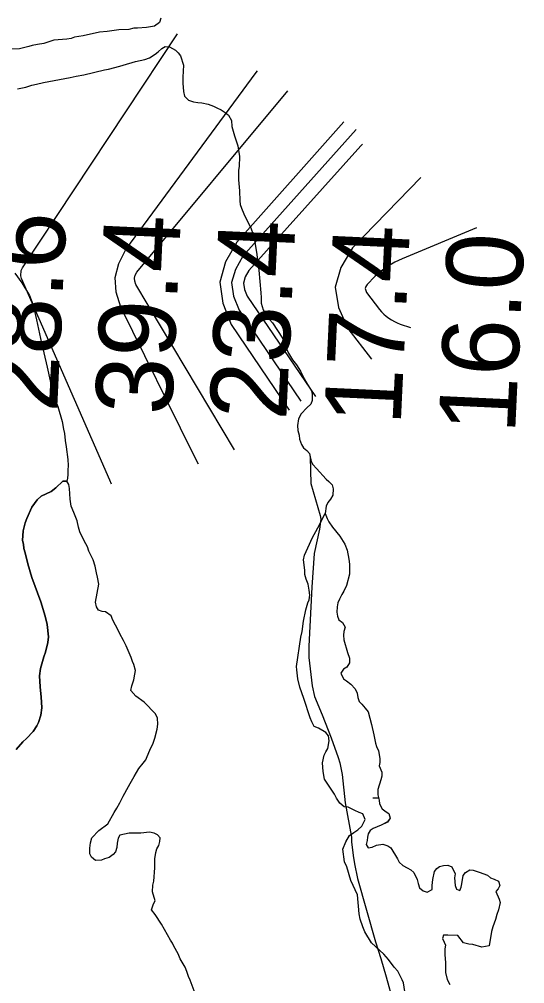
# Model space of a CAD drawing. Extents: x 3161665 to 3199565, y 885729 to 911164.
# Drawn here: x 3174412 to 3174853, y 900399 to 901241 of the extents above; entities that cross this region are included whole.
import ezdxf

# ---------------------------------------------------------------- set-up
doc = ezdxf.new("R2010")
doc.units = 0
for name, color, linetype in [('V-RIVR-RANG', 7, 'Continuous'), ('V-SITE-VEGE', 7, 'Continuous'), ('V-TOPO-MAJR', 7, 'Continuous'), ('V-TOPO-MINR', 7, 'Continuous'), ('V-TOPO-SHOR', 7, 'Continuous'), ('V-WETL-SWMP', 7, 'Continuous')]:
    doc.layers.add(name, color=color, linetype=linetype)

msp = doc.modelspace()

# ---------------------------------------------------------------- linework, layer by layer
at = {"layer": 'V-SITE-VEGE'}
for points in [[(3174535.59, 901242.53), (3174534.44, 901238.6), (3174530.29, 901235.35), (3174523.36, 901234.18), (3174515.5, 901233.7), (3174512.27, 901233.69), (3174507.88, 901232.53), (3174499.1, 901232.28), (3174488.93, 901230.87), (3174482.23, 901230.16), (3174467.91, 901226.89), (3174460.52, 901225.72), (3174457.52, 901224.79), (3174453.59, 901224.09), (3174442.27, 901223.14), (3174433.72, 901220.35), (3174428.18, 901219.41), (3174423.56, 901218.47), (3174420.56, 901217.54), (3174415.94, 901216.61), (3174412.47, 901215.68)], [(3174412.47, 901215.68), (3174403.92, 901215.2)], [(3174410.7, 901180.78), (3174418.09, 901182.18), (3174423.17, 901183.81), (3174427.33, 901184.74), (3174433.33, 901186.37), (3174456.67, 901190.59), (3174461.75, 901191.75), (3174468.68, 901192.92), (3174486.7, 901197.35), (3174490.16, 901197.82), (3174499.86, 901200.62), (3174502.86, 901201.32), (3174513.49, 901204.58), (3174521.8, 901206.44), (3174525.96, 901207.84), (3174530.81, 901210.86), (3174533.34, 901212.94), (3174536.57, 901215.95), (3174539.57, 901217.58), (3174543.27, 901217.35), (3174548.59, 901214.59), (3174550.91, 901212.06), (3174552.76, 901209.52), (3174555.55, 901201.44), (3174554.88, 901190.8), (3174554.9, 901185.72), (3174555.61, 901178.33), (3174556.31, 901174.17), (3174560.01, 901170.94), (3174564.18, 901169.33), (3174567.87, 901168.65), (3174571.57, 901168.42), (3174577.12, 901167.28), (3174581.75, 901165.67), (3174584.52, 901164.06), (3174588.45, 901162.22), (3174591.93, 901160.15), (3174594.71, 901157.84), (3174597.49, 901153), (3174597.73, 901147.68), (3174600.06, 901139.6), (3174602.85, 901130.82), (3174604.26, 901121.58), (3174604.05, 901112.8), (3174603.6, 901109.56), (3174603.61, 901101.25), (3174604.33, 901091.77), (3174604.58, 901082.76), (3174605.05, 901079.76), (3174605.98, 901076.52), (3174608.07, 901071.67), (3174614.57, 901058.51), (3174615.97, 901054.36), (3174617.13, 901049.97), (3174619.24, 901038.19), (3174621.35, 901022.48), (3174622.07, 901012.31), (3174623.01, 901002.61), (3174623.25, 900998.45), (3174623.27, 900993.59), (3174624.9, 900987.59), (3174627.21, 900983.9), (3174630.69, 900979.05), (3174633.01, 900976.28), (3174641.82, 900962.9), (3174643.91, 900958.28), (3174645.77, 900953.2), (3174647.17, 900949.97), (3174650.64, 900943.97), (3174654.12, 900939.59), (3174657.6, 900934.05), (3174660.85, 900927.35), (3174662.71, 900923.89), (3174667.11, 900916.97), (3174667.81, 900913.97), (3174667.82, 900908.42), (3174666.45, 900905.18), (3174662.99, 900902.17), (3174658.14, 900896.84), (3174655.84, 900892.45), (3174654.93, 900886.67), (3174655.17, 900882.28), (3174656.34, 900878.12), (3174656.81, 900874.65), (3174658.43, 900870.04)], [(3174658.43, 900870.04), (3174660.29, 900867.27), (3174663.07, 900864.96), (3174665.39, 900862.19), (3174666.02, 900859.05), (3174666.61, 900836.18), (3174674.69, 900808.17), (3174675.36, 900804.83), (3174674.05, 900796.15), (3174669.42, 900774.79), (3174667.48, 900745.42), (3174664.93, 900694.02), (3174664.95, 900684.01), (3174667.68, 900659.32), (3174669.7, 900649.98), (3174676.41, 900633.98), (3174684.46, 900613.97), (3174690.51, 900596.63), (3174691.85, 900591.96), (3174693.88, 900581.96), (3174696.6, 900557.27), (3174702.01, 900527.25), (3174702.02, 900523.24), (3174703.38, 900511.23), (3174704.73, 900503.89), (3174707.43, 900491.22), (3174722.9, 900435.86), (3174727.61, 900421.18), (3174732.31, 900405.18), (3174738.37, 900383.16)], [(3174511.02, 900680.71), (3174509.86, 900684.17), (3174505.44, 900694.33), (3174503.12, 900698.95), (3174499.88, 900704.72), (3174498.48, 900707.95), (3174493.84, 900716.72), (3174492.45, 900720.42), (3174487.59, 900723.87), (3174484.58, 900724.33), (3174481.34, 900725.48), (3174479.49, 900728.25), (3174478.78, 900732.4), (3174481.75, 900748.12), (3174480.58, 900754.36), (3174479.65, 900758.06), (3174478.48, 900763.83), (3174476.62, 900769.37), (3174472.91, 900776.99), (3174471.74, 900780.69), (3174468.73, 900785.99), (3174465.01, 900793.84), (3174463.85, 900798), (3174462.68, 900803.31), (3174459.89, 900810.7), (3174457.57, 900816.24), (3174456.63, 900822.48), (3174455.92, 900831.72), (3174455.45, 900835.19), (3174453.59, 900837.96), (3174450.12, 900838.18), (3174444.13, 900832.16), (3174439.98, 900828.91), (3174431.2, 900824.97), (3174427.98, 900821.73), (3174423.14, 900815.47), (3174418.77, 900805.53), (3174417.39, 900801.6), (3174415.56, 900794.66), (3174415.11, 900786.34), (3174415.81, 900783.1), (3174416.29, 900779.18), (3174417.45, 900775.48), (3174419.78, 900765.78), (3174423.27, 900754), (3174431.18, 900732.76), (3174434.9, 900720.06), (3174436.54, 900712.9), (3174437.72, 900702.27), (3174437.27, 900697.18), (3174434.97, 900688.86), (3174433.59, 900684.7), (3174430.84, 900674.52), (3174429.94, 900668.05), (3174430.42, 900658.57), (3174430.89, 900655.34), (3174431.36, 900649.79), (3174431.85, 900640.09), (3174431.17, 900633.85), (3174429.1, 900627.37), (3174427.49, 900624.37), (3174424.5, 900619.51), (3174418.5, 900613.25), (3174415.27, 900610.47), (3174409.51, 900603.76)], [(3174565.74, 900390.8), (3174561.33, 900402.34), (3174559.93, 900405.58), (3174558.54, 900409.73), (3174556.91, 900413.66), (3174552.5, 900420.81), (3174550.88, 900425.2), (3174547.16, 900431.89), (3174546, 900434.66), (3174544.15, 900437.2), (3174536.26, 900451.28), (3174530.93, 900459.59), (3174527.68, 900463.74), (3174529.29, 900469.06), (3174530.9, 900471.61), (3174528.57, 900479.46), (3174528.79, 900485.24), (3174529.71, 900488.7), (3174530.37, 900500.26), (3174530.59, 900508.12), (3174531.27, 900513.67), (3174532.18, 900517.14), (3174534.03, 900519.91), (3174534.94, 900523.38), (3174535.17, 900526.62), (3174532.85, 900529.15), (3174529.84, 900530.77), (3174525.91, 900531.68), (3174518.29, 900530.74), (3174508.12, 900530.72), (3174500.04, 900528.85), (3174498.42, 900526.31), (3174497.51, 900521.91), (3174497.29, 900518.21), (3174496.14, 900514.51), (3174494.06, 900511.97), (3174490.6, 900509.42), (3174486.68, 900508.25), (3174483.9, 900507.09), (3174478.59, 900506.85), (3174475.12, 900509.84), (3174473.73, 900512.62), (3174473.72, 900517.7), (3174474.4, 900522.32), (3174475.54, 900526.72), (3174481.77, 900532.97), (3174489.38, 900538.76), (3174494.91, 900548.72), (3174497.44, 900552.65), (3174499.97, 900557.04), (3174502.96, 900563.06), (3174507.57, 900571.39), (3174508.95, 900574.17), (3174512.4, 900580.18), (3174516.54, 900587.12), (3174520.46, 900591.76), (3174522.54, 900594.76), (3174523.92, 900597.54), (3174525.99, 900603.09), (3174528.98, 900609.34), (3174530.58, 900613.5), (3174532.65, 900621.36), (3174533.1, 900625.75), (3174532.86, 900631.07), (3174531, 900634.99), (3174521.27, 900645.14), (3174513.86, 900650.44), (3174509.69, 900655.28), (3174510.38, 900659.22), (3174512.21, 900664.53), (3174513.13, 900669.39), (3174513.58, 900672.86), (3174512.18, 900677.94), (3174511.02, 900680.71)]]:
    msp.add_lwpolyline(points, dxfattribs=at)
at = {"layer": 'V-TOPO-MAJR'}
for points in [[(3174600.13, 900865.34), (3174514.04, 901009.87), (3174513.06, 901012.64), (3174512.76, 901015.36), (3174513.48, 901017.99), (3174514.88, 901020.58), (3174646.66, 901179.05)], [(3174695.35, 901151.89), (3174601.91, 901046.86), (3174592.1, 901029.48), (3174587.2, 901011.77), (3174589.69, 900993.57), (3174597.1, 900975.04), (3174647.65, 900900.07)]]:
    msp.add_lwpolyline(points, dxfattribs=at)
at = {"layer": 'V-TOPO-MINR'}
for points in [[(3174492.67, 900835.44), (3174491.29, 900838.91), (3174414.2, 901015.08), (3174413.58, 901017.45), (3174413.97, 901022.05), (3174414.99, 901024.27), (3174550.23, 901228.6)], [(3174568.58, 900852.81), (3174563.45, 900863.19), (3174500.73, 900989.91), (3174496.88, 901002.99), (3174495.86, 901015.82), (3174499.1, 901028.27), (3174505.17, 901040.48), (3174618.98, 901194.99), (3174620.05, 901196.44)], [(3174706.21, 901145.32), (3174607.18, 901034.46), (3174600.73, 901023.06), (3174597.51, 901011.44), (3174599.15, 900999.5), (3174604.04, 900987.34), (3174657.82, 900907.97)], [(3174711.53, 901132.33), (3174710.35, 901131.05), (3174612.42, 901022.08), (3174609.33, 901016.64), (3174607.79, 901011.11), (3174608.58, 901005.41), (3174610.92, 900999.61), (3174670.74, 900912.04)], [(3174762.42, 901103.17), (3174702.96, 901041.82), (3174692.79, 901024.77), (3174687.86, 901007.43), (3174690.76, 900989.63), (3174698.9, 900971.53), (3174719.48, 900944.69)], [(3174811.07, 901059.34), (3174746.18, 901032.33), (3174739.75, 901029.2), (3174733.61, 901025.63), (3174727.93, 901021.38), (3174722.54, 901016.68), (3174715.67, 901009.96), (3174714.59, 901008.22), (3174714.05, 901006.44), (3174715.16, 901002.74), (3174726.47, 900988), (3174728.29, 900985.86), (3174730.23, 900983.85), (3174732.36, 900982.03), (3174734.61, 900980.35), (3174737, 900978.87), (3174739.46, 900977.52), (3174742.02, 900976.35), (3174744.64, 900975.32), (3174753.4, 900972.24)]]:
    msp.add_lwpolyline(points, dxfattribs=at)
at = {"layer": 'V-TOPO-SHOR'}
for points in [[(3174535.59, 901242.53), (3174534.44, 901238.6), (3174530.29, 901235.35), (3174523.36, 901234.18), (3174515.5, 901233.7), (3174512.27, 901233.69), (3174507.88, 901232.53), (3174499.1, 901232.28), (3174488.93, 901230.87), (3174482.23, 901230.16), (3174467.91, 901226.89), (3174460.52, 901225.72), (3174457.52, 901224.79), (3174453.59, 901224.09), (3174442.27, 901223.14), (3174433.72, 901220.35), (3174428.18, 901219.41), (3174423.56, 901218.47), (3174420.56, 901217.54), (3174415.94, 901216.61), (3174412.47, 901215.68), (3174403.92, 901215.2)], [(3174410.7, 901180.78), (3174418.09, 901182.18), (3174423.17, 901183.81), (3174427.33, 901184.74), (3174433.33, 901186.37), (3174456.67, 901190.59), (3174461.75, 901191.75), (3174468.68, 901192.92), (3174486.7, 901197.35), (3174490.16, 901197.82), (3174499.86, 901200.62), (3174502.86, 901201.32), (3174513.49, 901204.58), (3174521.8, 901206.44), (3174525.96, 901207.84), (3174530.81, 901210.86), (3174533.34, 901212.94), (3174536.57, 901215.95), (3174539.57, 901217.58), (3174543.27, 901217.35), (3174548.59, 901214.59), (3174550.91, 901212.06), (3174552.76, 901209.52), (3174555.55, 901201.44), (3174554.88, 901190.8), (3174554.9, 901185.72), (3174555.61, 901178.33), (3174556.31, 901174.17), (3174560.01, 901170.94), (3174564.18, 901169.33), (3174567.87, 901168.65), (3174571.57, 901168.42), (3174577.12, 901167.28), (3174581.75, 901165.67), (3174584.52, 901164.06), (3174588.46, 901162.22), (3174591.93, 901160.15), (3174594.71, 901157.84), (3174597.49, 901153), (3174597.73, 901147.68), (3174600.06, 901139.6), (3174602.85, 901130.82), (3174604.26, 901121.58), (3174604.05, 901112.8), (3174603.6, 901109.56), (3174603.61, 901101.25), (3174604.33, 901091.77), (3174604.58, 901082.76), (3174605.05, 901079.76), (3174605.98, 901076.52), (3174608.07, 901071.67), (3174614.57, 901058.52), (3174615.97, 901054.36), (3174617.13, 901049.97), (3174619.24, 901038.19), (3174621.35, 901022.48), (3174622.07, 901012.31), (3174623.01, 901002.61), (3174623.25, 900998.45), (3174623.27, 900993.6), (3174624.9, 900987.59), (3174627.21, 900983.9), (3174630.69, 900979.05), (3174633.01, 900976.28), (3174641.82, 900962.9), (3174643.91, 900958.28), (3174645.77, 900953.2), (3174647.17, 900949.97), (3174650.64, 900943.97), (3174654.12, 900939.59), (3174657.6, 900934.05), (3174660.85, 900927.35), (3174662.71, 900923.89), (3174667.11, 900916.97), (3174667.81, 900913.97), (3174667.82, 900908.42), (3174666.45, 900905.18), (3174662.99, 900902.17), (3174658.14, 900896.84), (3174655.84, 900892.45), (3174654.93, 900886.67), (3174655.17, 900882.28), (3174656.34, 900878.12), (3174656.81, 900874.65), (3174658.43, 900870.04), (3174660.29, 900867.27), (3174663.07, 900864.96), (3174665.39, 900862.19), (3174666.79, 900855.26), (3174668.41, 900852.73), (3174671.42, 900849.04), (3174679.99, 900839.81), (3174682.31, 900837.74), (3174685.09, 900834.74), (3174686.02, 900831.27), (3174685.8, 900825.96), (3174683.73, 900822.49), (3174681.43, 900819.48), (3174680.05, 900816.24), (3174679.15, 900809.96)], [(3174409.51, 900603.76), (3174415.27, 900610.47), (3174418.5, 900613.25), (3174424.5, 900619.51), (3174427.49, 900624.37), (3174429.1, 900627.37), (3174431.17, 900633.85), (3174431.85, 900640.09), (3174431.36, 900649.79), (3174430.89, 900655.34), (3174430.42, 900658.57), (3174429.94, 900668.05), (3174430.84, 900674.52), (3174433.59, 900684.7), (3174434.97, 900688.86), (3174437.26, 900697.18), (3174437.72, 900702.27), (3174436.54, 900712.9), (3174434.9, 900720.06), (3174431.18, 900732.76), (3174423.27, 900754), (3174419.78, 900765.78), (3174417.45, 900775.48), (3174416.29, 900779.18), (3174415.81, 900783.1), (3174415.11, 900786.34), (3174415.56, 900794.66), (3174417.39, 900801.6), (3174418.77, 900805.53), (3174423.14, 900815.47), (3174427.98, 900821.73), (3174431.2, 900824.97), (3174439.98, 900828.91), (3174444.13, 900832.16), (3174450.12, 900838.18), (3174453.59, 900837.96)], [(3174530.93, 900459.59), (3174527.68, 900463.74), (3174529.29, 900469.06), (3174530.9, 900471.61), (3174528.57, 900479.46), (3174528.79, 900485.24), (3174529.71, 900488.7), (3174530.37, 900500.26), (3174530.59, 900508.12), (3174531.27, 900513.67), (3174532.19, 900517.14), (3174534.03, 900519.91), (3174534.94, 900523.38), (3174535.17, 900526.62), (3174532.85, 900529.15), (3174529.84, 900530.77), (3174525.91, 900531.68), (3174518.29, 900530.74), (3174508.12, 900530.72), (3174500.04, 900528.85), (3174498.42, 900526.31), (3174497.51, 900521.91), (3174497.29, 900518.21), (3174496.14, 900514.51), (3174494.06, 900511.97), (3174490.6, 900509.42), (3174486.68, 900508.25), (3174483.91, 900507.09), (3174478.59, 900506.85), (3174475.12, 900509.85), (3174473.73, 900512.62), (3174473.72, 900517.7), (3174474.4, 900522.32), (3174475.54, 900526.72), (3174481.77, 900532.97), (3174489.38, 900538.76), (3174494.91, 900548.72), (3174497.44, 900552.65), (3174499.97, 900557.04), (3174502.96, 900563.06), (3174507.57, 900571.39), (3174508.95, 900574.17), (3174512.4, 900580.18), (3174516.54, 900587.12), (3174520.46, 900591.76), (3174522.54, 900594.76), (3174523.92, 900597.54), (3174525.99, 900603.09), (3174528.98, 900609.34), (3174530.58, 900613.5), (3174532.65, 900621.36), (3174533.1, 900625.75), (3174532.86, 900631.07), (3174531, 900634.99), (3174521.27, 900645.14), (3174513.86, 900650.44), (3174509.69, 900655.28), (3174510.38, 900659.22), (3174512.21, 900664.53), (3174513.13, 900669.39), (3174513.58, 900672.86), (3174512.18, 900677.94), (3174511.02, 900680.71), (3174509.86, 900684.17), (3174505.44, 900694.33), (3174503.12, 900698.95), (3174499.88, 900704.72), (3174498.48, 900707.95), (3174493.84, 900716.72), (3174492.45, 900720.42), (3174487.59, 900723.87), (3174484.58, 900724.33), (3174481.34, 900725.48), (3174479.49, 900728.25), (3174478.78, 900732.4), (3174481.75, 900748.12), (3174480.58, 900754.36), (3174479.65, 900758.06), (3174478.48, 900763.83), (3174476.62, 900769.37), (3174472.91, 900776.99), (3174471.74, 900780.69), (3174468.73, 900785.99), (3174465.01, 900793.84), (3174463.85, 900798), (3174462.68, 900803.31), (3174459.89, 900810.7), (3174457.57, 900816.24), (3174456.63, 900822.48), (3174455.92, 900831.72), (3174455.45, 900835.19), (3174453.59, 900837.96)], [(3174679.15, 900809.96), (3174680.76, 900805.38), (3174682.16, 900802.61), (3174685.4, 900797.99), (3174691.89, 900790.15), (3174696.3, 900783), (3174698.16, 900777.68), (3174699.79, 900770.06), (3174700.26, 900765.67), (3174700.29, 900756.89), (3174697.76, 900746.95), (3174695.46, 900742.09), (3174693.62, 900739.08), (3174691.55, 900735.15), (3174690.17, 900731.91), (3174689.49, 900728.21), (3174689.27, 900723.82), (3174689.97, 900720.12), (3174690.9, 900716.89), (3174694.14, 900714.58), (3174696.46, 900710.66), (3174695.31, 900706.73), (3174695.09, 900703.73), (3174695.33, 900699.57), (3174698.59, 900688.48), (3174700.22, 900683.63), (3174700.46, 900679.47), (3174697.92, 900675.77), (3174695.15, 900673.91), (3174692.85, 900670.44), (3174695.17, 900665.59), (3174697.72, 900663.75), (3174701.42, 900660.76), (3174705.13, 900656.6), (3174706.99, 900652.91), (3174707.46, 900649.21), (3174708.85, 900645.75), (3174710.94, 900643.21), (3174713.95, 900639.98), (3174716.5, 900636.52), (3174719.53, 900625.44), (3174721.63, 900616.43), (3174723.03, 900609.27), (3174723.96, 900606.27), (3174725.59, 900602.57), (3174726.76, 900595.87), (3174726.76, 900592.41), (3174726.08, 900589.4), (3174728.4, 900583.86), (3174728.64, 900580.39), (3174727.72, 900577.39), (3174724.97, 900568.83), (3174724.98, 900564.21), (3174726.14, 900559.36), (3174726.61, 900556.35), (3174728.93, 900551.97), (3174732.17, 900549.43), (3174734.72, 900547.82), (3174735.88, 900543.66), (3174733.35, 900540.43), (3174727.81, 900537.64), (3174720.88, 900534.85), (3174718.34, 900532.99), (3174716.73, 900530.22), (3174716.05, 900527.21), (3174715.82, 900524.21), (3174714.91, 900520.74), (3174716.53, 900517.97), (3174720, 900518.44), (3174723.92, 900520.07), (3174729.47, 900521), (3174733.86, 900519.63), (3174736.4, 900518.01), (3174742.2, 900508.32), (3174743.6, 900505.32), (3174746.84, 900502.55), (3174750.77, 900500.48), (3174753.78, 900498.64), (3174756.56, 900496.34), (3174759.34, 900490.33), (3174760.28, 900486.64), (3174761.44, 900482.94), (3174764.68, 900480.18), (3174768.15, 900479.03), (3174772.54, 900481.35), (3174772.53, 900485.05), (3174772.98, 900490.36), (3174774.58, 900497.07), (3174776.42, 900499.85), (3174778.96, 900501.47), (3174782.43, 900502.4), (3174786.12, 900502.87), (3174789.59, 900501.26), (3174792.38, 900495.26), (3174791.93, 900491.79), (3174792.4, 900484.86), (3174793.8, 900481.86), (3174796.57, 900480.71), (3174797.72, 900483.48), (3174798.41, 900486.49), (3174799.55, 900493.66)], [(3174799.55, 900493.66), (3174801.39, 900496.44), (3174805.31, 900498.52), (3174808.32, 900498.3), (3174813.41, 900496.69), (3174820.81, 900493.94), (3174823.36, 900491.63), (3174826.59, 900490.48), (3174830.29, 900488.87), (3174831.46, 900484.95), (3174830.08, 900482.17), (3174828, 900479.62), (3174831.02, 900473.16), (3174831.72, 900470.16), (3174830.35, 900463.68), (3174828.74, 900459.75), (3174827.6, 900455.36), (3174825.3, 900448.88), (3174824.15, 900444.72), (3174822.1, 900432.24), (3174815.86, 900431.07), (3174808, 900433.36), (3174804.3, 900433.81), (3174799.91, 900434.96), (3174794.81, 900441.19), (3174786.03, 900441.63), (3174782.33, 900441.62), (3174781.41, 900438.61), (3174783.04, 900435.61), (3174784.2, 900432.84), (3174783.51, 900429.61), (3174783.53, 900424.29), (3174784, 900417.59), (3174784.02, 900409.04), (3174785.42, 900403.03), (3174787.74, 900398.65)], [(3174565.74, 900390.8), (3174561.33, 900402.34), (3174559.93, 900405.58), (3174558.54, 900409.73), (3174556.91, 900413.66), (3174552.5, 900420.81), (3174550.88, 900425.2), (3174547.16, 900431.9), (3174546, 900434.66), (3174544.15, 900437.2), (3174536.26, 900451.28), (3174530.93, 900459.59)]]:
    msp.add_lwpolyline(points, dxfattribs=at)
at = {"layer": 'V-WETL-SWMP'}
msp.add_line((3174720.57, 900561.55), (3174725.62, 900561.54), dxfattribs=at)
for points in [[(3174408.33, 901019.83), (3174414.59, 901011.29), (3174421.08, 901000.21), (3174423.17, 900994.9), (3174425.04, 900989.13), (3174427.37, 900978.96), (3174430.64, 900962.79), (3174436.71, 900937.62), (3174439.27, 900925.61), (3174440.68, 900918.21), (3174443.7, 900908.28), (3174445.79, 900903.2), (3174449.52, 900890.04), (3174450.92, 900883.57), (3174451.62, 900879.65), (3174452.33, 900873.64)], [(3174452.33, 900873.64), (3174453.27, 900868.09), (3174454.68, 900857), (3174454.92, 900851.69), (3174454.7, 900847.76), (3174454.71, 900843.83), (3174454.25, 900840.83), (3174453.59, 900837.96), (3174450.12, 900838.18), (3174444.13, 900832.16), (3174439.98, 900828.92), (3174431.2, 900824.97), (3174427.98, 900821.73), (3174423.14, 900815.47), (3174418.77, 900805.53), (3174417.39, 900801.6), (3174415.56, 900794.66), (3174415.11, 900786.34), (3174415.81, 900783.1), (3174416.28, 900779.18), (3174417.45, 900775.48), (3174419.78, 900765.78), (3174423.27, 900754), (3174431.18, 900732.76), (3174434.9, 900720.06), (3174436.54, 900712.9), (3174437.72, 900702.27), (3174437.27, 900697.18), (3174434.97, 900688.86), (3174433.6, 900684.7), (3174430.84, 900674.52), (3174429.93, 900668.05), (3174430.42, 900658.57), (3174430.89, 900655.34), (3174431.36, 900649.79), (3174431.85, 900640.09), (3174431.17, 900633.85), (3174429.1, 900627.37), (3174427.49, 900624.37), (3174424.5, 900619.51), (3174418.5, 900613.25), (3174415.27, 900610.47), (3174409.51, 900603.76)], [(3174739.42, 900413.76), (3174734.32, 900420.45), (3174730.38, 900425.06), (3174719.5, 900434.98), (3174713.7, 900444.44), (3174711.84, 900448.83), (3174709.75, 900455.52), (3174708.81, 900460.37), (3174707.16, 900476.78), (3174701.58, 900489.48), (3174697.86, 900501.25), (3174696, 900505.64), (3174694.59, 900516.73), (3174697.12, 900523.21), (3174700.34, 900528.53), (3174704.03, 900531.31), (3174707.72, 900533.63), (3174710.95, 900536.87), (3174713.94, 900542.66), (3174712.08, 900547.51), (3174708.85, 900548.65), (3174704.91, 900550.49), (3174699.13, 900553.49), (3174695.66, 900553.71), (3174691.96, 900556.94), (3174688.94, 900561.32), (3174687.32, 900564.78), (3174678.51, 900577.71), (3174677.34, 900584.4), (3174676.63, 900592.03), (3174678.23, 900598.73), (3174679.61, 900601.74), (3174681.45, 900604.52), (3174682.59, 900611.22), (3174681.89, 900615.61), (3174679.8, 900618.61), (3174673.33, 900622.3), (3174669.62, 900623.91), (3174667.54, 900627.83), (3174665.91, 900631.29), (3174660.56, 900648.38), (3174657.07, 900658.08), (3174655.2, 900665.47), (3174654.49, 900673.33), (3174654.02, 900676.33), (3174657.9, 900701.76), (3174659.04, 900706.85), (3174660.18, 900715.86), (3174662.23, 900725.57), (3174664.07, 900731.82), (3174665.22, 900734.59), (3174665.67, 900738.52), (3174665.2, 900742.91), (3174664.26, 900748.22), (3174662.41, 900752.61), (3174661.47, 900756.54), (3174661.23, 900760.47), (3174660.29, 900769.48), (3174661.2, 900773.41), (3174665.34, 900783.12), (3174667.87, 900788.44), (3174672.71, 900797.24), (3174679.15, 900809.96)], [(3174679.15, 900809.96), (3174680.76, 900805.38), (3174682.16, 900802.61), (3174685.4, 900797.99), (3174691.89, 900790.15), (3174696.3, 900783), (3174698.16, 900777.68), (3174699.79, 900770.06), (3174700.26, 900765.67), (3174700.28, 900756.89), (3174697.76, 900746.95), (3174695.46, 900742.09), (3174693.62, 900739.08), (3174691.55, 900735.15), (3174690.17, 900731.91), (3174689.49, 900728.21), (3174689.26, 900723.82), (3174689.97, 900720.12), (3174690.9, 900716.89), (3174694.14, 900714.59), (3174696.46, 900710.66), (3174695.31, 900706.73), (3174695.09, 900703.73), (3174695.33, 900699.57), (3174698.59, 900688.48), (3174700.22, 900683.63), (3174700.46, 900679.47), (3174697.92, 900675.77), (3174695.15, 900673.91), (3174692.85, 900670.44), (3174695.17, 900665.6), (3174697.72, 900663.75), (3174701.42, 900660.76), (3174705.13, 900656.6), (3174706.99, 900652.91), (3174707.46, 900649.21), (3174708.85, 900645.75), (3174710.94, 900643.21), (3174713.95, 900639.98), (3174716.5, 900636.52), (3174719.53, 900625.44), (3174721.63, 900616.43), (3174723.03, 900609.27), (3174723.96, 900606.27), (3174725.59, 900602.57), (3174726.76, 900595.87), (3174726.76, 900592.41), (3174726.08, 900589.4), (3174728.4, 900583.86), (3174728.64, 900580.39), (3174727.72, 900577.39), (3174724.97, 900568.83), (3174724.98, 900564.21), (3174726.14, 900559.36), (3174726.61, 900556.35), (3174728.93, 900551.97), (3174732.17, 900549.43), (3174734.72, 900547.82), (3174735.88, 900543.67), (3174733.35, 900540.42), (3174727.81, 900537.64), (3174720.88, 900534.85), (3174718.34, 900533), (3174716.73, 900530.22), (3174716.05, 900527.21), (3174715.82, 900524.21), (3174714.91, 900520.74), (3174716.53, 900517.97), (3174719.99, 900518.44), (3174723.92, 900520.07), (3174729.46, 900521), (3174733.86, 900519.63), (3174736.4, 900518.01), (3174742.2, 900508.32), (3174743.6, 900505.32), (3174746.84, 900502.55), (3174750.77, 900500.48), (3174753.78, 900498.64), (3174756.56, 900496.34), (3174759.34, 900490.33), (3174760.28, 900486.64), (3174761.44, 900482.94), (3174764.68, 900480.18), (3174768.15, 900479.03), (3174772.54, 900481.35), (3174772.53, 900485.05), (3174772.98, 900490.36), (3174774.58, 900497.07), (3174776.42, 900499.85), (3174778.96, 900501.47), (3174782.43, 900502.4), (3174786.12, 900502.87), (3174789.59, 900501.26), (3174792.38, 900495.26), (3174791.93, 900491.79), (3174792.4, 900484.86), (3174793.8, 900481.86), (3174796.57, 900480.71), (3174797.72, 900483.49), (3174798.41, 900486.49), (3174799.55, 900493.66)], [(3174799.55, 900493.66), (3174801.39, 900496.44), (3174805.31, 900498.52), (3174808.32, 900498.3), (3174813.41, 900496.69), (3174820.81, 900493.94), (3174823.36, 900491.63), (3174826.59, 900490.48), (3174830.29, 900488.87), (3174831.46, 900484.95), (3174830.08, 900482.17), (3174828, 900479.62), (3174831.02, 900473.16), (3174831.72, 900470.16), (3174830.35, 900463.68), (3174828.74, 900459.75), (3174827.6, 900455.36), (3174825.3, 900448.88), (3174824.15, 900444.72), (3174822.1, 900432.24), (3174815.86, 900431.07), (3174808, 900433.36), (3174804.3, 900433.81), (3174799.91, 900434.96), (3174794.81, 900441.19), (3174786.03, 900441.63), (3174782.33, 900441.62), (3174781.41, 900438.62), (3174783.04, 900435.62), (3174784.2, 900432.84), (3174783.51, 900429.61), (3174783.53, 900424.29), (3174784, 900417.59), (3174784.02, 900409.04), (3174785.42, 900403.04), (3174787.74, 900398.65)], [(3174748.48, 900392.52), (3174747.31, 900399.91), (3174746.15, 900402.68), (3174742.43, 900410.07), (3174739.42, 900413.76)]]:
    msp.add_lwpolyline(points, dxfattribs=at)

# ---------------------------------------------------------------- texts
at = {"layer": 'V-RIVR-RANG'}
for s, p in [('28.6', (3174445.17, 900897.68)), ('39.4', (3174545.15, 900895.09)), ('23.4', (3174645.06, 900890.66)), ('17.4', (3174744.96, 900886.22)), ('16.0', (3174844.72, 900878.89))]:
    msp.add_text(s, height=67, rotation=87.31833, dxfattribs=at).set_placement(p)

doc.saveas('drawing.dxf')
